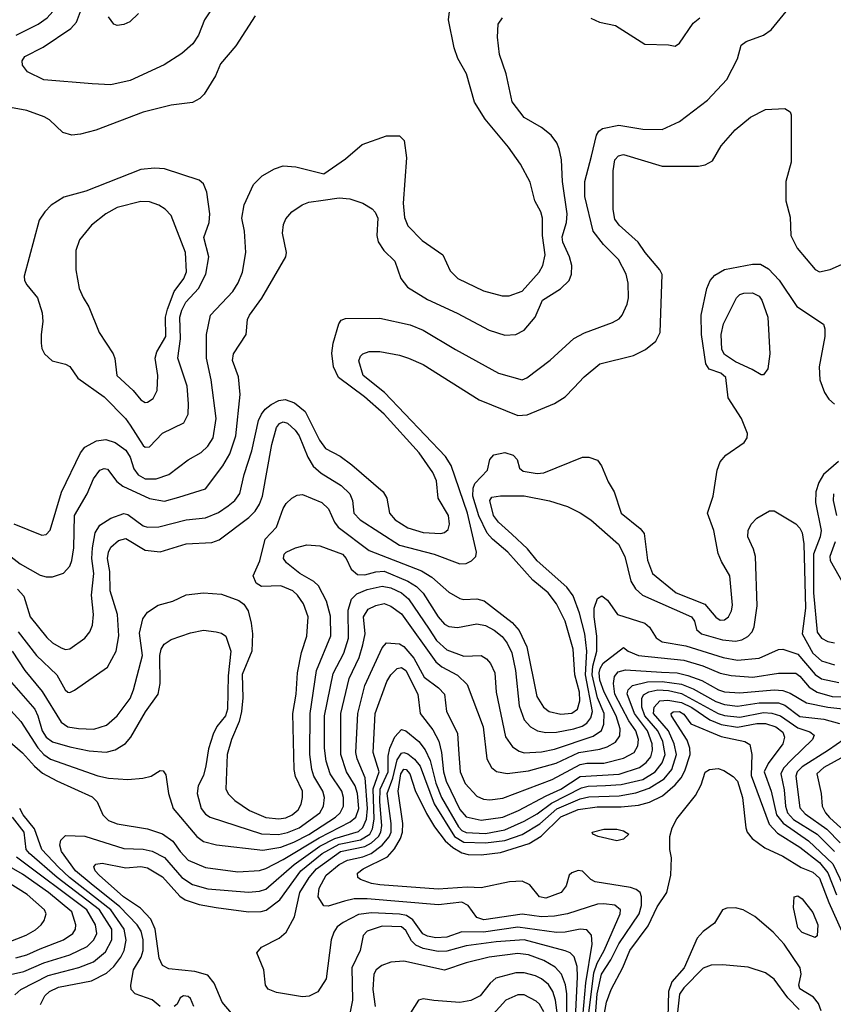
# Model space of a CAD drawing. Extents: x 997028 to 1115134, y 536408 to 618974.
# Tile 380 of 473: x 1064102 to 1067880, y 594406 to 598976. Entities that reach past the tile are written whole.
import ezdxf

# ---------------------------------------------------------------- set-up
doc = ezdxf.new("R2010")
doc.units = 0

msp = doc.modelspace()

# ---------------------------------------------------------------- linework, layer by layer
at = {"layer": '0CON10XD'}
for points in [[(1064086.1, 598903.9), (1064187.5, 598955), (1064230.5, 598985), (1064256.2, 599015), (1064274.6, 599055), (1064278.9, 599105), (1064273.4, 599146.6), (1064241.8, 599235), (1064237.3, 599315), (1064214, 599385), (1064173.2, 599453.2), (1064108.7, 599488.7), (1064035, 599508.9)], [(1064995, 599026.2), (1064960, 598975), (1064932.5, 598905), (1064905.5, 598865), (1064855, 598818.9), (1064773.3, 598766.7), (1064615, 598694.6), (1064525, 598673.8), (1064439.1, 598679.1), (1064215, 598696.5), (1064138, 598735), (1064114.5, 598765), (1064113.5, 598785), (1064125.6, 598805), (1064211.6, 598848.4), (1064338.9, 598935), (1064365.9, 598965), (1064384.7, 599015)], [(1065195, 598994), (1065105.6, 598855), (1065035, 598771.2), (1065010.8, 598715), (1064958.8, 598631.2), (1064939.1, 598610.9), (1064905, 598592.5), (1064805, 598578.9), (1064675, 598547.3), (1064456.2, 598463.8), (1064385, 598444.3), (1064345, 598440), (1064302.2, 598452.2), (1064241.1, 598511.1), (1064215.4, 598525.4), (1064135.3, 598555.3), (1064025, 598574.5)], [(1064035, 596503.8), (1064105, 596450), (1064197.3, 596397.3), (1064225, 596389.5), (1064255, 596390), (1064305, 596407.1), (1064335, 596440), (1064344.7, 596465.3), (1064353.7, 596525), (1064357.4, 596675), (1064415.4, 596775), (1064445.4, 596845), (1064475, 596885.5), (1064495, 596893.5), (1064509.2, 596889.2), (1064553.3, 596833.3), (1064580.3, 596810.3), (1064705, 596753.1), (1064775, 596741.8), (1064840.4, 596759.6), (1064965, 596798.9), (1065045.9, 596905), (1065078.6, 596961.4), (1065106.1, 597045), (1065126.1, 597236.1), (1065118.8, 597318.8), (1065090.7, 597395), (1065094.8, 597425.2), (1065153.5, 597515), (1065160.5, 597585), (1065168.5, 597605), (1065226.7, 597683.3), (1065338.6, 597875), (1065340.6, 597895), (1065322.5, 597985), (1065326.7, 598025), (1065338.1, 598051.9), (1065366, 598084), (1065413.6, 598116.4), (1065445, 598128.5), (1065511.5, 598138.5), (1065585, 598149.3), (1065635, 598145.4), (1065695, 598124.5), (1065738.5, 598098.5), (1065753.1, 598083.1), (1065764.5, 598055), (1065761.1, 597975), (1065766.9, 597945), (1065792.2, 597905), (1065844.3, 597855), (1065872.5, 597775), (1065902.2, 597735), (1065995, 597676.9), (1066133.7, 597613.7), (1066281.2, 597535), (1066355, 597512.5), (1066405, 597514.4), (1066445, 597535.6), (1066495.5, 597595), (1066529.4, 597675), (1066613.3, 597726.7), (1066652.9, 597765), (1066664.4, 597795.6), (1066665.6, 597835), (1066654.4, 597875), (1066623.4, 597943.4), (1066621.3, 597968.7), (1066641.4, 598035), (1066644.2, 598075), (1066621.7, 598225), (1066618.2, 598325), (1066606.2, 598376.2), (1066595.4, 598405.4), (1066569.8, 598439.8), (1066525, 598475.5), (1066445, 598522.2), (1066388.2, 598595), (1066360.5, 598725), (1066329.5, 598815), (1066320.5, 598895), (1066324.4, 598955), (1066344, 598985)], [(1064075, 596635.4), (1064205, 596583.5), (1064225, 596586.9), (1064243.4, 596606.6), (1064296.2, 596783.8), (1064384.8, 596965.2), (1064405, 596992.7), (1064458.2, 597021.8), (1064502.7, 597027.3), (1064545, 597013.7), (1064595, 596978.4), (1064615, 596945.6), (1064631.4, 596891.4), (1064652.8, 596862.8), (1064685, 596844.8), (1064735.7, 596844.3), (1064795.2, 596864.8), (1064885, 596933.6), (1064945, 596967.9), (1064975, 596997.1), (1065000, 597035), (1065013.8, 597125), (1064990.6, 597305), (1064968.8, 597405), (1064970, 597515), (1064987.5, 597605), (1065091.2, 597715), (1065116.2, 597755), (1065136.2, 597805), (1065152.1, 597895), (1065145.6, 597995), (1065133.1, 598055), (1065145, 598116.7), (1065188.3, 598211.7), (1065228.3, 598251.7), (1065285.8, 598284.2), (1065325, 598297.5), (1065385, 598292.9), (1065515, 598260.6), (1065615, 598330), (1065692.3, 598397.7), (1065805, 598436.7), (1065865, 598437.5), (1065888, 598415), (1065897.8, 598335), (1065883.2, 598125), (1065888.1, 598058.1), (1065905, 598020), (1065970.6, 597950.6), (1066066.7, 597885), (1066100.5, 597810.5), (1066135.8, 597775), (1066255, 597717.3), (1066342.5, 597695), (1066374.5, 597694.5), (1066435, 597716.4), (1066513.8, 597805), (1066531.2, 597835), (1066542.3, 597885), (1066530, 597975), (1066530, 598055), (1066521.5, 598085), (1066494.5, 598135), (1066472.8, 598222.8), (1066427.5, 598305), (1066371.1, 598385), (1066263.5, 598515), (1066214, 598594), (1066176.5, 598725), (1066136.4, 598796.4), (1066118.9, 598845), (1066092.9, 598975), (1066098.1, 599015)], [(1064092.3, 596332.3), (1064120.9, 596300.9), (1064151.2, 596205), (1064228.3, 596108.3), (1064255, 596084.1), (1064295, 596061.2), (1064315, 596053.3), (1064335, 596056.1), (1064404.5, 596105), (1064428.2, 596135), (1064440, 596165), (1064444.7, 596215), (1064434.8, 596305), (1064447.1, 596405), (1064437.7, 596475), (1064439.7, 596525), (1064452, 596595), (1064475, 596630), (1064525, 596663.1), (1064585, 596684.1), (1064605, 596678.8), (1064675, 596626.2), (1064695, 596620.7), (1064747.6, 596622.4), (1064875, 596654.7), (1064965, 596663.2), (1065025, 596689.4), (1065070.7, 596719.3), (1065101.5, 596745), (1065123.7, 596776.3), (1065144.2, 596865), (1065179.8, 596975), (1065211.1, 597115), (1065224.1, 597145), (1065241.9, 597168.1), (1065270, 597190), (1065305, 597209.2), (1065335, 597213.5), (1065377.5, 597197.5), (1065428.2, 597158.2), (1065493.8, 597023.8), (1065522.3, 596985), (1065589.6, 596949.6), (1065645, 596910.4), (1065789.6, 596785), (1065806.8, 596755), (1065818.9, 596685), (1065846.2, 596655), (1065905, 596618.2), (1065975, 596595.3), (1066058.1, 596591.9), (1066075, 596595.6), (1066090.9, 596609.1), (1066097.5, 596635), (1066092.9, 596675), (1066044.7, 596755), (1066037.1, 596835), (1066020.9, 596875), (1065957.4, 596965), (1065795, 597145.9), (1065702.5, 597225), (1065582.1, 597315), (1065558.6, 597365), (1065552, 597428), (1065558.2, 597475), (1065584, 597565), (1065595, 597581.2), (1065615, 597589.2), (1065775, 597590.8), (1065915, 597560), (1065975, 597535.4), (1066125, 597445.4), (1066325, 597335.4), (1066435, 597304.5), (1066456.5, 597313.5), (1066564.6, 597395.4), (1066675, 597496.7), (1066725, 597522.2), (1066855, 597570), (1066885, 597588.1), (1066899.4, 597605), (1066923.3, 597655), (1066929.5, 597685), (1066927.2, 597752.8), (1066918, 597795), (1066882.9, 597862.9), (1066812.8, 597932.8), (1066764.2, 597994.3), (1066725.3, 598155), (1066725.3, 598225), (1066757.5, 598342.5), (1066780.1, 598439.9), (1066791.4, 598458.6), (1066808.8, 598471.2), (1066883.7, 598486.3), (1066995, 598468), (1067085, 598467.1), (1067165, 598504.4), (1067295, 598603.1), (1067385, 598698), (1067434.4, 598795), (1067452.1, 598857.9), (1067475, 598874.3), (1067555, 598904.4), (1067590.6, 598929.4), (1067661.5, 599015)], [(1064653.3, 599005), (1064614.1, 598965.9), (1064585, 598953.3), (1064555, 598950), (1064540, 598955), (1064515, 598990)], [(1066753.2, 598983.2), (1066794.6, 598964.6), (1066869.1, 598949.1), (1067005, 598862), (1067115, 598860), (1067146.1, 598853.9), (1067165, 598866.7), (1067229.8, 598960.2), (1067260, 598985)], [(1064095.2, 596135.2), (1064180, 596025), (1064274.8, 595934.8), (1064312.9, 595865), (1064325, 595854.4), (1064335, 595853.1), (1064356.2, 595863.8), (1064509.2, 595970.8), (1064550.4, 596045), (1064563.1, 596116.9), (1064555.7, 596215), (1064521.9, 596325), (1064520.2, 596415), (1064510.2, 596475), (1064514.2, 596505), (1064525, 596528.1), (1064561.5, 596558.5), (1064595, 596568.2), (1064685, 596513.4), (1064755, 596505.4), (1064875, 596543.6), (1064995, 596550), (1065028.3, 596561.7), (1065166.2, 596665), (1065195.6, 596694.4), (1065215, 596726.7), (1065230, 596765), (1065272.2, 597005), (1065295, 597082.5), (1065308.3, 597101.7), (1065325, 597110), (1065345, 597103.3), (1065381.1, 597071.1), (1065399.2, 597045), (1065440, 596945), (1065464.4, 596904.4), (1065501.5, 596871.5), (1065595, 596814.6), (1065635.4, 596775), (1065647.7, 596745), (1065653.1, 596685), (1065683.1, 596655), (1065865, 596536.6), (1066025.8, 596495), (1066145, 596450.6), (1066175, 596452.2), (1066200.6, 596465), (1066220.5, 596485), (1066223.1, 596505), (1066181.2, 596685), (1066106.2, 596906.2), (1066079.3, 596949.3), (1065796.3, 597246.3), (1065697.3, 597325), (1065677.5, 597392.5), (1065685, 597414), (1065695.8, 597425), (1065725, 597436.1), (1065775, 597436.2), (1065865, 597419.2), (1065908, 597405), (1065975.2, 597375.2), (1066235, 597211.5), (1066415, 597138.2), (1066457.9, 597142.1), (1066585, 597194.6), (1066634.1, 597225.9), (1066675, 597266.7), (1066722.3, 597317.7), (1066795, 597379.4), (1066952.4, 597417.6), (1067008, 597445), (1067055.4, 597484.6), (1067076.5, 597525), (1067085, 597793.3), (1067075, 597815.8), (1067005.7, 597895), (1066974, 597944), (1066885, 598022.1), (1066865, 598050.8), (1066857.2, 598095), (1066857.2, 598275), (1066865, 598325.6), (1066882.9, 598345), (1066905, 598350.4), (1067085, 598297.1), (1067254.2, 598295.8), (1067285, 598302), (1067319.5, 598320.5), (1067359.7, 598390.3), (1067424.5, 598465.5), (1067495, 598524), (1067565, 598560), (1067655, 598563.3), (1067678.8, 598548.8), (1067683.3, 598535), (1067683.8, 598315), (1067660, 598225), (1067660, 598135), (1067679.5, 598059.5), (1067682.5, 597975), (1067712.5, 597915), (1067795, 597816.7), (1067815, 597806.2), (1067865, 597816.2), (1067945, 597852)], [(1064685, 596991.8), (1064705, 596993.5), (1064765, 597057.1), (1064864.6, 597105.4), (1064883.8, 597145), (1064886.7, 597193.3), (1064879.4, 597275), (1064836.9, 597405), (1064849.1, 597495), (1064846.2, 597595), (1064855, 597628.2), (1064874.3, 597665), (1064931.7, 597728.3), (1064966.7, 597795), (1064980.8, 597875), (1064956.5, 597965), (1064981.6, 598035), (1064984.7, 598075), (1064971.8, 598175), (1064955, 598214), (1064935, 598230.8), (1064775, 598284.5), (1064727.8, 598287.8), (1064665, 598280.4), (1064409.9, 598180.1), (1064307.4, 598152.6), (1064248.6, 598115), (1064219.4, 598085), (1064193.3, 598045), (1064122.5, 597785), (1064124.2, 597765), (1064136, 597745), (1064184.3, 597685), (1064206.5, 597615), (1064210, 597575), (1064201.4, 597515), (1064202.5, 597475), (1064205, 597450), (1064216.7, 597425), (1064252.3, 597392.3), (1064315, 597378), (1064335, 597366), (1064372.5, 597312.5), (1064494.6, 597225), (1064593.8, 597125), (1064614.4, 597094.4), (1064675, 596999.6), (1064685, 596991.8)], [(1064685, 597200), (1064695, 597200.6), (1064721.7, 597218.3), (1064740.9, 597255), (1064744, 597325), (1064730.5, 597405), (1064739.1, 597435), (1064780.7, 597505), (1064779.3, 597595), (1064787.7, 597632.3), (1064819.6, 597715), (1064864.1, 597775), (1064875.9, 597805.9), (1064872, 597895), (1064805, 598067.5), (1064777, 598097), (1064748, 598115), (1064705, 598130.4), (1064665, 598132.1), (1064555, 598103.9), (1064501.9, 598075), (1064435, 598022.9), (1064379.2, 597955), (1064362.5, 597905), (1064362.5, 597815), (1064378.8, 597728.8), (1064396.7, 597686.7), (1064423.6, 597643.6), (1064471.1, 597525), (1064535.6, 597425), (1064543.4, 597403.4), (1064552.9, 597325), (1064628.9, 597255), (1064665, 597212.2), (1064685, 597200)], [(1064067.4, 596045), (1064125.3, 595955), (1064207.2, 595857.2), (1064295, 595715.4), (1064325, 595693.6), (1064375.3, 595685.3), (1064446.4, 595683.6), (1064505, 595701.2), (1064555.2, 595744.8), (1064615, 595825.5), (1064631.2, 595865), (1064671.7, 596025), (1064658.4, 596128.4), (1064673.8, 596195), (1064695, 596225.6), (1064745, 596258.2), (1064812.7, 596277.3), (1064875, 596306.4), (1064955, 596315.5), (1065038.9, 596308.9), (1065119.8, 596279.8), (1065142.8, 596262.8), (1065162.3, 596232.3), (1065177.4, 596175), (1065183.5, 596125), (1065180.6, 596045), (1065135, 595936), (1065137.8, 595827.8), (1065132.6, 595765), (1065121.5, 595718.5), (1065085.7, 595634.3), (1065065.3, 595565), (1065059.6, 595405), (1065071.3, 595381.3), (1065101.2, 595351.2), (1065169.4, 595305), (1065245, 595273.5), (1065305, 595267.3), (1065338.1, 595271.9), (1065367.9, 595285), (1065395, 595309.1), (1065409.7, 595335), (1065415.9, 595365), (1065414.7, 595395), (1065383.4, 595463.4), (1065377, 595495), (1065369.8, 595755), (1065386.1, 595845), (1065391.4, 595945), (1065411.2, 596038.8), (1065435.3, 596115), (1065442.2, 596205), (1065420, 596265), (1065392, 596305), (1065369.6, 596325), (1065315, 596348.6), (1065224.5, 596344.5), (1065200.4, 596360.4), (1065185.6, 596395), (1065217.7, 596465), (1065242.5, 596565), (1065295, 596620.8), (1065325, 596707.1), (1065339.3, 596730.7), (1065365.3, 596754.7), (1065390.5, 596769.5), (1065415, 596771.5), (1065504.4, 596734.4), (1065536.1, 596706.1), (1065563.8, 596643.8), (1065581, 596621), (1065725, 596512.5), (1065968.4, 596418.4), (1066015, 596388.8), (1066095, 596319.1), (1066145, 596290), (1066165, 596284.6), (1066225, 596288.2), (1066258.3, 596278.3), (1066388.4, 596178.4), (1066421.1, 596141.1), (1066457.4, 596065), (1066503.2, 595835), (1066534.3, 595784.3), (1066560.8, 595765), (1066615, 595751.9), (1066665, 595756.9), (1066691.5, 595775), (1066702.2, 595815), (1066701.7, 595855), (1066679.6, 595935), (1066671.5, 596055), (1066634.2, 596185), (1066594.7, 596265), (1066555.3, 596315), (1066485, 596375.3), (1066368.4, 596505), (1066297.5, 596565), (1066273.1, 596593.1), (1066233.4, 596673.4), (1066205.4, 596764.6), (1066207.8, 596802.2), (1066216, 596824), (1066274.4, 596885), (1066285.6, 596934.4), (1066303.8, 596956.2), (1066355, 596967.7), (1066394, 596955), (1066412, 596935), (1066422, 596895), (1066439.3, 596880.7), (1066505, 596870), (1066535, 596872.3), (1066715, 596945.8), (1066745, 596946), (1066785, 596931.2), (1066804.2, 596905), (1066835, 596831.2), (1066861.9, 596785), (1066894.5, 596685), (1066983.3, 596615), (1067001.3, 596591.3), (1067017, 596467), (1067040.8, 596405), (1067150.8, 596315), (1067283.7, 596263.7), (1067335, 596202.2), (1067355, 596188.2), (1067375, 596190), (1067393.3, 596205), (1067407.4, 596232.6), (1067411.3, 596258.7), (1067399.3, 596395), (1067361.3, 596461.3), (1067345, 596498.8), (1067325.3, 596605.3), (1067295.5, 596685), (1067321.8, 596765), (1067341.1, 596885), (1067355, 596924.2), (1067380.6, 596955), (1067465.7, 597014.3), (1067479.6, 597035), (1067480.8, 597055), (1067453.3, 597125), (1067391.5, 597221.5), (1067380.3, 597315), (1067357.3, 597335), (1067304.1, 597354.1), (1067288.5, 597378.5), (1067268.4, 597515), (1067266.6, 597605), (1067292, 597728), (1067308.6, 597765), (1067329.4, 597790.6), (1067375, 597816.4), (1067505, 597842.2), (1067540.9, 597840.9), (1067579.1, 597819.1), (1067627.9, 597767.9), (1067710, 597645), (1067833.6, 597563.6), (1067840.7, 597540.7), (1067840, 597505), (1067814.4, 597365), (1067816.4, 597305), (1067838.2, 597245), (1067858.2, 597215), (1067885, 597191.2)], [(1067555, 597327.5), (1067545, 597327.5), (1067503, 597353), (1067425, 597387.3), (1067375, 597422.5), (1067362, 597445), (1067359.6, 597515), (1067370, 597565), (1067429.6, 597685), (1067445, 597700), (1067465, 597707.1), (1067505, 597709.1), (1067535, 597693.1), (1067548.2, 597675), (1067575.4, 597595), (1067585.7, 597425), (1067576, 597355), (1067555, 597327.5)], [(1067903.8, 596925), (1067834.7, 596865), (1067812.3, 596827.7), (1067798.6, 596785), (1067796.3, 596735), (1067823.7, 596605), (1067818.5, 596575), (1067787.8, 596495), (1067787.2, 596425), (1067788.4, 596315), (1067805, 596132.9), (1067825, 596105.4), (1067855, 596089.3), (1067885, 596083.3)], [(1064041.8, 595925), (1064172, 595775), (1064186.5, 595745), (1064206, 595675), (1064225, 595645.3), (1064255, 595624.4), (1064335, 595601), (1064425, 595581.8), (1064503.2, 595576.8), (1064545, 595586.7), (1064593.2, 595616.8), (1064618.8, 595645), (1064686.1, 595763.9), (1064745.4, 595845), (1064754, 595895), (1064752.7, 596025), (1064759.4, 596055), (1064772.4, 596077.6), (1064805, 596099.5), (1064895, 596130.4), (1064955, 596142.1), (1065015, 596135.4), (1065039.3, 596129.3), (1065058.5, 596115), (1065082, 596045), (1065069.6, 595930.4), (1065067.7, 595775), (1065057.3, 595745), (1065017.6, 595695), (1064999.9, 595660.1), (1064978.3, 595591.7), (1064966.6, 595513.4), (1064955, 595467.5), (1064930.6, 595419.4), (1064926.1, 595385), (1064944.7, 595315), (1064965, 595288.5), (1064985.8, 595275), (1065225, 595197.1), (1065304.5, 595194.5), (1065345, 595203), (1065400.3, 595225), (1065495.2, 595295), (1065513.3, 595325), (1065517, 595365), (1065510.2, 595395), (1065468.4, 595465), (1065457.9, 595495), (1065450, 595565), (1065450.2, 595755), (1065479.6, 595955), (1065546.5, 596116.5), (1065545, 596206.7), (1065526.8, 596276.8), (1065489, 596349), (1065467.9, 596367.9), (1065403.3, 596405), (1065341.5, 596455), (1065327.7, 596475), (1065330.4, 596495), (1065339.5, 596505), (1065382.5, 596525), (1065435, 596538), (1065495, 596534.1), (1065600.5, 596495), (1065618.5, 596475), (1065640.9, 596425), (1065671, 596401), (1065705, 596398.6), (1065756.1, 596413.9), (1065795, 596416.5), (1065905, 596370.2), (1065944.4, 596344.4), (1065974.9, 596314.9), (1066045, 596204.6), (1066075, 596169.7), (1066095, 596159.4), (1066135, 596154.7), (1066225, 596171.8), (1066265, 596164.3), (1066305, 596142.9), (1066342.5, 596112.5), (1066365, 596082.5), (1066386.7, 596036.7), (1066404.4, 595955), (1066420.8, 595790.8), (1066445, 595726.9), (1066473.4, 595693.4), (1066505.6, 595675.6), (1066545, 595668.1), (1066595, 595669.4), (1066675, 595684.2), (1066713.1, 595696.9), (1066735, 595711.3), (1066754, 595736), (1066760.9, 595765), (1066729.6, 595935), (1066736, 596045), (1066726, 596125), (1066702, 596222), (1066671.2, 596301.2), (1066642.4, 596342.4), (1066505.3, 596465), (1066459.7, 596519.7), (1066387.4, 596587.4), (1066325, 596643.6), (1066301.9, 596675), (1066284.5, 596745), (1066295, 596759.4), (1066334.7, 596765.3), (1066445, 596766.3), (1066562.7, 596742.7), (1066645, 596716.4), (1066705, 596687.5), (1066754.3, 596655), (1066882.3, 596542.3), (1066911.1, 596485), (1066939.3, 596369.3), (1066961.1, 596335), (1066994.4, 596304.4), (1067220.6, 596205), (1067234.5, 596185), (1067244.4, 596145), (1067267.1, 596125), (1067365, 596097.8), (1067425, 596091.9), (1067455, 596096.9), (1067483.6, 596113.6), (1067502.3, 596135), (1067511.5, 596158.5), (1067525.8, 596255), (1067517.9, 596485), (1067509.1, 596519.1), (1067482.5, 596575), (1067484, 596605), (1067498, 596635), (1067525, 596662), (1067584.1, 596695.9), (1067605, 596696), (1067705, 596636.5), (1067725, 596616.5), (1067735.2, 596595), (1067742.8, 596542.8), (1067751, 596245), (1067735.2, 596125), (1067785, 596036.2), (1067825, 595999.8), (1067885, 595981)], [(1067880, 596775), (1067878.4, 596745), (1067894.3, 596675)], [(1067888.2, 596551.8), (1067863.9, 596485), (1067865.3, 596465.3), (1067925, 596358.8)], [(1064045, 595786), (1064108.1, 595718.1), (1064185.7, 595595.7), (1064215, 595564.8), (1064245, 595544), (1064465.6, 595465.6), (1064515, 595454.8), (1064605, 595448.7), (1064673.8, 595456.2), (1064713.3, 595465), (1064755, 595491.2), (1064768.8, 595488.8), (1064781.2, 595471.2), (1064793.5, 595385), (1064815.5, 595315), (1064925.3, 595185), (1064955, 595160.8), (1065016.3, 595146.3), (1065230.8, 595120.8), (1065315, 595135.1), (1065375, 595159), (1065445, 595193.7), (1065568.1, 595275), (1065590, 595295), (1065605.2, 595325), (1065605.2, 595365), (1065598, 595395), (1065543, 595475), (1065524.8, 595534.8), (1065517.6, 595595), (1065517.4, 595745), (1065558.3, 595941.7), (1065606.8, 596035), (1065629, 596105), (1065627.9, 596235), (1065643.4, 596286.6), (1065668.2, 596311.8), (1065715, 596330.7), (1065785, 596346.6), (1065825, 596339.1), (1065875, 596316), (1065908.1, 596288.1), (1066002.7, 596147.3)], [(1066002.7, 596147.3), (1066037.8, 596095), (1066085, 596051), (1066165, 596022.5), (1066245, 596024.5), (1066269.5, 596009.5), (1066288.3, 595988.3), (1066307.9, 595945), (1066314.6, 595855), (1066357.8, 595647.8), (1066390.4, 595600.4), (1066420.5, 595580.5), (1066445, 595573.8), (1066525, 595578), (1066585, 595590.7), (1066765, 595650.2), (1066802.8, 595677.2), (1066813.9, 595706.1), (1066815.9, 595755), (1066785, 595828.8), (1066760.3, 595935), (1066763.8, 595975), (1066782.4, 596045), (1066781.4, 596115), (1066769, 596205), (1066769.3, 596245), (1066785, 596289.4), (1066805, 596302.5), (1066831.8, 596281.8), (1066877.3, 596215), (1067005, 596174.2), (1067025.8, 596155.8), (1067056.6, 596106.6), (1067085, 596088.5), (1067195, 596069.7), (1067368.6, 596015), (1067435, 596002.5), (1067535, 596013), (1067625, 596052.9), (1067645, 596054.6), (1067715, 596031.2), (1067795, 595936.5), (1067825, 595916.7), (1067905, 595900)], [(1064045, 595632.9), (1064115, 595573.8), (1064171.1, 595511.1), (1064208.7, 595478.7), (1064275, 595442.7), (1064439.4, 595369.4), (1064461.1, 595345), (1064488.2, 595285), (1064515, 595258.9), (1064555, 595242.8), (1064695, 595220), (1064765, 595197.5), (1064813.5, 595163.5), (1064847.3, 595115), (1064885, 595074.1), (1064965, 595041.1), (1065115, 595021.2), (1065215, 595026.8), (1065245, 595035.7), (1065325, 595077.7), (1065492.2, 595177.8), (1065636.8, 595253.2), (1065662.6, 595275), (1065676.9, 595315), (1065671.1, 595385), (1065659.1, 595419.1), (1065619.4, 595485), (1065593.7, 595565), (1065593.7, 595755), (1065632.4, 595917.6), (1065678, 596015), (1065695.2, 596075), (1065706, 596125), (1065699.2, 596205), (1065720.3, 596239.7), (1065755, 596257.7), (1065795, 596265.7), (1065825, 596254.2), (1065875, 596218.2), (1066034.9, 595994.9), (1066062.8, 595972.8), (1066135, 595933.4), (1066179.6, 595889.6), (1066253.6, 595693.6), (1066271.5, 595545), (1066292.5, 595505), (1066316.5, 595486.5), (1066365, 595477.5), (1066465, 595489.2), (1066593.6, 595525), (1066698.8, 595575), (1066795, 595589.3), (1066829.6, 595600.4), (1066867.7, 595622.3), (1066888.3, 595651.7), (1066889.6, 595685), (1066872.3, 595745), (1066815.2, 595854.8), (1066795, 595910.8), (1066792.4, 595945), (1066796.6, 595965), (1066811.3, 595988.7), (1066905, 596062.5), (1066928, 596045), (1066974.8, 596024.8), (1067185, 596002.7), (1067273.6, 595976.4), (1067355, 595943.2), (1067405, 595931.6), (1067505.5, 595924.5), (1067625, 595942.3), (1067705, 595942.1), (1067725, 595929.7), (1067768.1, 595878.1), (1067804.2, 595854.2), (1067875, 595834.9), (1067985, 595831.4)], [(1064755, 594396), (1064717.2, 594427.2), (1064638, 594455), (1064620, 594475), (1064618.9, 594495), (1064630.2, 594565), (1064665.7, 594625), (1064675.6, 594655), (1064675.9, 594705), (1064666.2, 594745), (1064648, 594775), (1064567.5, 594857.5), (1064434.5, 594965), (1064361.6, 595025), (1064296.1, 595115), (1064289.3, 595145), (1064292.7, 595167.3), (1064315, 595189.2), (1064405, 595185.9), (1064585, 595129.5), (1064675, 595125.2), (1064716.5, 595116.5), (1064775, 595086.8), (1064855, 594994.8), (1064905, 594962.6), (1064975, 594941.1), (1065165, 594925.7), (1065215, 594930.5), (1065245, 594940.2), (1065376.6, 595055), (1065495, 595139.5), (1065565.2, 595175.2), (1065675, 595207.6), (1065695, 595226.1), (1065712.2, 595265), (1065717.3, 595315), (1065706.7, 595456.7), (1065669.8, 595545), (1065663, 595575), (1065671.7, 595755), (1065704.8, 595885), (1065785, 596060), (1065805, 596084.4), (1065865, 596078.8), (1065885, 596066.9), (1065932.5, 596012.5), (1065980, 595925), (1066046.2, 595875), (1066073.9, 595845), (1066083.9, 595765), (1066135.3, 595665), (1066139, 595589), (1066147.6, 595485), (1066170.2, 595430.2), (1066225, 595371.8), (1066255, 595358.4), (1066285, 595355.3), (1066345, 595362.5), (1066575, 595449.1), (1066705, 595519.3), (1066735, 595525.4), (1066815, 595525.8), (1066905, 595547.6), (1066955.3, 595575), (1066972.4, 595605), (1066975.6, 595635), (1066963.2, 595675), (1066931.1, 595721.1), (1066865.9, 595845), (1066858.5, 595895), (1066863.1, 595926.9), (1066881.5, 595948.5), (1066915, 595957.7), (1067082.7, 595947.3), (1067155, 595943.8), (1067205, 595932.6), (1067268.8, 595908.8), (1067345.9, 595865.9), (1067375, 595856.3), (1067445, 595852.2), (1067605, 595865.8), (1067645, 595863), (1067679.5, 595849.5), (1067755.1, 595805.1), (1067854.6, 595784.6), (1067995, 595769.5)], [(1065085.2, 594365.2), (1065042.5, 594415), (1065004.5, 594504.5), (1064975, 594540.3), (1064915, 594558.2), (1064795, 594571.1), (1064765.9, 594585.9), (1064750.4, 594620.4), (1064730.8, 594755), (1064710.7, 594800.7), (1064662.5, 594852.5), (1064584.3, 594905), (1064471.8, 595005), (1064453.1, 595025), (1064445.7, 595044.3), (1064455, 595055.5), (1064485, 595060.9), (1064595, 595039.5), (1064665, 595044.8), (1064695, 595039.5), (1064765, 594997.1), (1064845, 594908.4), (1064870.2, 594890.2), (1064935, 594869.2), (1065014.3, 594855.7), (1065165, 594834.2), (1065223.8, 594836.2), (1065247.1, 594842.9), (1065309.6, 594890.4), (1065408.1, 595025), (1065506.7, 595105), (1065585, 595149.5), (1065685, 595168.8), (1065727.3, 595195), (1065740.4, 595219.6), (1065748, 595265), (1065744, 595406), (1065770.6, 595485), (1065742.6, 595575), (1065753, 595755), (1065806, 595904), (1065824.8, 595935.2), (1065855, 595964.2), (1065875, 595969.8), (1065895, 595955.8), (1065950.7, 595845), (1065961.7, 595755), (1066019.6, 595679.6), (1066047.8, 595627.8), (1066061.2, 595575), (1066069.1, 595485), (1066082, 595442), (1066145, 595309.4), (1066175, 595275.2), (1066245, 595260.5), (1066345, 595274.2), (1066418.5, 595305), (1066546, 595374), (1066615, 595403.9), (1066705, 595462.7), (1066885, 595474.6), (1066979.3, 595505), (1067011.2, 595528.8), (1067032.5, 595555), (1067041, 595585), (1067039, 595615), (1067017.7, 595675), (1066956.3, 595755), (1066922.8, 595847.2), (1066927.4, 595865), (1066947.3, 595885), (1067017.4, 595902.6), (1067085, 595904.7), (1067175, 595892), (1067229.7, 595869.7), (1067335, 595810.6), (1067375, 595796.8), (1067435, 595790.1), (1067535, 595805.8), (1067625, 595804.6), (1067655, 595793.6), (1067725, 595741.4), (1067835, 595729.5), (1067908.5, 595708.5)], [(1065773.9, 595346.1), (1065775.3, 595405), (1065812.5, 595485), (1065812.9, 595557.1), (1065820, 595595), (1065843.2, 595646.8), (1065875, 595681.8), (1065895, 595675.5), (1065955, 595625.8), (1065985, 595586.6), (1066007.4, 595537.4), (1066035, 595432.5), (1066060.7, 595365), (1066139.8, 595229.8), (1066155, 595212.3), (1066175, 595202.5), (1066265, 595199.1), (1066355, 595214.9), (1066445, 595255.4), (1066505, 595289.6), (1066571, 595339), (1066710.1, 595409.9), (1066742.2, 595417.8), (1066821.3, 595421.3), (1066895, 595425.4), (1066995, 595449.9), (1067052.9, 595485), (1067085, 595526.4), (1067098.8, 595565), (1067088.9, 595625), (1067064.4, 595675), (1067004.5, 595745), (1066991, 595785), (1066990.2, 595825), (1066998.3, 595841.7), (1067023.9, 595856.1), (1067064.7, 595865.3), (1067115, 595862.7), (1067175, 595848.5), (1067345, 595755.6), (1067375, 595745.6), (1067445, 595738.4), (1067555, 595760.4), (1067595, 595757), (1067635, 595744.8), (1067715, 595689.2), (1067771.3, 595671.3), (1067790.6, 595655), (1067783.1, 595635), (1067685, 595541), (1067648.5, 595501.5), (1067636.6, 595475), (1067651.6, 595401.6), (1067657, 595325), (1067667.7, 595295), (1067695, 595264.1), (1067804.8, 595195), (1067885, 595114.5)], [(1066745.1, 594365.1), (1066768.4, 594551.6), (1066783, 594597), (1066815.7, 594655), (1066890.6, 594825), (1066891.8, 594845), (1066865.2, 594865.2), (1066815, 594872.7), (1066785, 594870.7), (1066645, 594826.1), (1066585, 594814.4), (1066525, 594812), (1066435, 594823.5), (1066257.5, 594797.5), (1066225, 594808.1), (1066184.1, 594864.1), (1066155, 594879.7), (1066047.1, 594867.1), (1065714.8, 594895.2), (1065655.2, 594894.8), (1065610.8, 594885), (1065535, 594860.9), (1065515, 594862.2), (1065488.1, 594905), (1065492.5, 594945), (1065525.8, 595005), (1065584.8, 595055), (1065624.9, 595075.1), (1065695, 595090.1), (1065733.5, 595106.5), (1065785.2, 595144.8), (1065817.3, 595182.7), (1065826.3, 595205), (1065827.6, 595245), (1065807.8, 595385), (1065834.7, 595455.3), (1065855, 595540.6), (1065875, 595571.6), (1065885, 595575.2), (1065905, 595567.8), (1065935, 595543), (1065960.9, 595510.9), (1066026.5, 595336.5), (1066121.7, 595185), (1066165, 595157.8), (1066264.9, 595155.1), (1066355, 595166.2), (1066435, 595193.8), (1066517.3, 595242.7), (1066596.7, 595313.3), (1066705, 595360.1), (1066745, 595369), (1066885, 595374.1), (1066963.3, 595386.7), (1067025, 595409.1), (1067095, 595451.9), (1067129.4, 595495), (1067151.8, 595565), (1067140.1, 595615), (1067114.4, 595674.4), (1067044.6, 595755), (1067047.3, 595785), (1067075, 595813.8), (1067112.2, 595817.8), (1067175, 595807), (1067223, 595783), (1067306.9, 595726.9), (1067358.8, 595705), (1067435, 595692.9), (1067525, 595709.6), (1067565, 595708.5), (1067613.6, 595693.6), (1067645, 595668.9), (1067653.3, 595645), (1067645.2, 595615), (1067576.9, 595523.1), (1067559.4, 595485), (1067590.5, 595395), (1067615.4, 595285), (1067646.7, 595246.7), (1067765.2, 595165), (1067877.1, 595057.1), (1067940.8, 594925)], [(1066768.8, 594275), (1066783, 594455), (1066803.3, 594545), (1066847.1, 594612.9), (1066883.3, 594686.7), (1066978.8, 594825), (1066989, 594865), (1066989.7, 594905), (1066982.9, 594925), (1066965, 594939.1), (1066937.5, 594947.5), (1066774, 594974), (1066754.3, 594984.3), (1066715, 595023.3), (1066695, 595026.5), (1066665, 595015.6), (1066654, 595005), (1066639.2, 594955), (1066615.8, 594925), (1066545, 594898.4), (1066515, 594904.1), (1066471, 594961), (1066435, 594977.8), (1066375.9, 594974.1), (1066245, 594946), (1066180.1, 594949.9), (1066045, 594940.5), (1065775, 594959.8), (1065735, 594966.7), (1065684.8, 594984.8), (1065672.9, 594995), (1065671.2, 595015), (1065696.5, 595035), (1065809.5, 595090.5), (1065842.7, 595127.3), (1065869.5, 595175), (1065879.5, 595205), (1065881.1, 595245), (1065859, 595395), (1065871.8, 595475), (1065885, 595496.9), (1065897.1, 595495), (1065913.6, 595475), (1065937.7, 595397.7), (1065991.7, 595291.7), (1066028.8, 595228.8), (1066077.5, 595165), (1066112.9, 595132.9), (1066155, 595108.4), (1066185, 595101.1), (1066245, 595100.2), (1066335, 595111), (1066467.1, 595152.9), (1066523.2, 595186.8), (1066615, 595276.6), (1066695, 595309.7), (1066782.7, 595322.7), (1066895, 595322.1), (1066975, 595330.6), (1067026.2, 595343.8), (1067086.2, 595373.8), (1067145.6, 595424.4), (1067173.1, 595456.9), (1067190.2, 595489.8), (1067214.8, 595565), (1067213.2, 595595), (1067201.1, 595631.1), (1067129.1, 595745), (1067127.1, 595755), (1067136.7, 595763.3), (1067165.4, 595765), (1067185, 595752), (1067217.8, 595707.8), (1067359.3, 595649.3), (1067468.8, 595625), (1067491.4, 595611.4), (1067501, 595565), (1067497.9, 595467.9), (1067581.3, 595241.3), (1067620.4, 595200.4), (1067725, 595134.8), (1067815, 595064), (1067855, 595016.1), (1067894.6, 594914.6)], [(1067928, 595635), (1067857.9, 595585), (1067735, 595507.9), (1067711.3, 595485), (1067706.3, 595465), (1067725, 595318.1), (1067749.3, 595289.3), (1067849.3, 595219.3), (1067912, 595155)], [(1067996.4, 595593.6), (1067835.2, 595505), (1067803.3, 595475), (1067823.9, 595385), (1067828.7, 595325), (1067842.8, 595295), (1067862.2, 595272.2), (1067914.4, 595224.4)], [(1066805, 594296.2), (1066827.1, 594415), (1066848.8, 594475), (1066903, 594577), (1066934.4, 594655), (1067019.9, 594770.1), (1067062.1, 594857.9), (1067106.2, 594925), (1067124.7, 595005), (1067127.8, 595085), (1067120, 595125), (1067120, 595185), (1067132, 595225), (1067153.4, 595266.6), (1067240, 595375), (1067265.6, 595425), (1067285, 595483.8), (1067305, 595496), (1067345, 595500), (1067371.2, 595491.2), (1067415, 595462.9), (1067435, 595441.4), (1067457.9, 595365), (1067473.5, 595225), (1067480.5, 595205), (1067502.7, 595175), (1067562.1, 595132.1), (1067645, 595094.1), (1067731, 595041), (1067785, 595019.6), (1067815, 594990.9), (1067858.2, 594878.2), (1067939.4, 594699.4)], [(1066711.4, 594295), (1066730.6, 594505), (1066759.4, 594685), (1066756.4, 594726.4), (1066735, 594750.8), (1066705, 594754.2), (1066635, 594740), (1066595, 594739.3), (1066415, 594764), (1066255, 594740.8), (1066155, 594741.4), (1066085, 594717.8), (1066035, 594713.9), (1065995, 594722), (1065973.2, 594733.2), (1065927.6, 594797.6), (1065897.5, 594817.5), (1065865, 594824.3), (1065735, 594831), (1065675, 594821.9), (1065604.3, 594785.7), (1065576.9, 594765), (1065560.1, 594739.9), (1065547.9, 594705), (1065525, 594523.8), (1065485.7, 594464.3), (1065445.8, 594444.2), (1065415, 594440.8), (1065295, 594460), (1065256.1, 594476.1), (1065243.8, 594495), (1065236, 594565), (1065203.8, 594645), (1065225, 594671.2), (1065307.6, 594712.4), (1065339.8, 594740.2), (1065377.5, 594812.5), (1065402.2, 594925), (1065445.5, 594995), (1065480.8, 595035), (1065591.7, 595115), (1065705, 595137.6), (1065736.1, 595155), (1065767.9, 595185), (1065779.2, 595205), (1065783.4, 595235), (1065773.9, 595346.1)], [(1064079.8, 594450.2), (1064106.7, 594475), (1064235, 594539), (1064377, 594577), (1064445, 594603.6), (1064501.1, 594648.9), (1064530, 594705), (1064529.3, 594755), (1064472.4, 594845), (1064276.3, 594995), (1064147.1, 595105), (1064132.2, 595125), (1064123.2, 595205), (1064068.8, 595275)], [(1064198.2, 594405), (1064218.9, 594445), (1064240.9, 594465), (1064281.9, 594485), (1064434.8, 594515.2), (1064505, 594550.3), (1064539.1, 594580.9), (1064572.5, 594625), (1064586.5, 594655), (1064595.8, 594704.2), (1064588, 594755), (1064525.4, 594845), (1064333.7, 594995), (1064282.7, 595042.7), (1064204.4, 595125), (1064170.2, 595220.2), (1064118.2, 595285), (1064102.1, 595315)], [(1066875, 595164.2), (1066787.5, 595185), (1066762.5, 595195), (1066760, 595205), (1066815, 595219.4), (1066875, 595218.9), (1066905, 595210.8), (1066930, 595195), (1066905, 595172), (1066875, 595164.2)], [(1064085, 594621.6), (1064135, 594635.2), (1064197.2, 594662.8), (1064305, 594705.7), (1064348.9, 594735), (1064360.9, 594755), (1064363.1, 594775), (1064344.8, 594835), (1064236.5, 594925), (1064115, 595010.5), (1064035, 595056.4)], [(1064045, 594541.6), (1064122, 594558), (1064215, 594598.3), (1064335, 594635.6), (1064415.7, 594674.3), (1064445.8, 594705), (1064459.8, 594735), (1064454.4, 594775), (1064413.5, 594845), (1064088, 595088)], [(1064045, 594692.2), (1064132.7, 594727.3), (1064175, 594751.5), (1064201.1, 594775), (1064215.5, 594795), (1064225.4, 594825), (1064217.7, 594845), (1064137.5, 594915), (1063985, 595009.6)], [(1067795, 594716.2), (1067735, 594738.9), (1067715, 594760.8), (1067694.5, 594855), (1067697.5, 594905), (1067715, 594909.2), (1067735, 594895.8), (1067785, 594831.2), (1067807.9, 594775), (1067805, 594723.3), (1067795, 594716.2)], [(1067823.2, 594375), (1067811.2, 594408.8), (1067788.1, 594438.1), (1067725, 594476.9), (1067719.7, 594495), (1067730.6, 594545), (1067726.4, 594575), (1067651.6, 594685), (1067601.1, 594741.1), (1067515, 594812.9), (1067461.2, 594845), (1067425, 594853.3), (1067385, 594852.5), (1067365, 594844.2), (1067327.7, 594782.3), (1067275, 594743.8), (1067248, 594712), (1067187.4, 594575), (1067130.4, 594509.6), (1067113.9, 594465), (1067110.8, 594345)], [(1066673.1, 594146.9), (1066692.5, 594532.5), (1066690.6, 594580.6), (1066676.5, 594626.5), (1066657.8, 594645), (1066634.4, 594654.4), (1066445.1, 594705.1), (1066315, 594696), (1066175, 594677.9), (1066085, 594652.3), (1066045, 594650.2), (1065975, 594665.5), (1065940.9, 594680.9), (1065920.9, 594700.9), (1065895, 594748.8), (1065875, 594766.1), (1065785, 594767.7), (1065715.6, 594745), (1065697.5, 594725), (1065682.5, 594655), (1065643.8, 594575), (1065647.6, 594425), (1065633.2, 594355)], [(1066643.1, 594213.1), (1066642.8, 594455), (1066636.6, 594496.6), (1066617.8, 594545), (1066587.8, 594577.8), (1066535, 594608.5), (1066464.3, 594635), (1066415, 594641.7), (1066282, 594625), (1066175, 594597.9), (1066075, 594564.1), (1065885, 594606.6), (1065825, 594600.7), (1065784.1, 594585.9), (1065756.9, 594565), (1065746, 594545), (1065741.6, 594475), (1065752.5, 594395)], [(1067720.9, 594380.9), (1067669, 594435), (1067605, 594523.1), (1067565, 594552.2), (1067485, 594577.5), (1067365, 594588.2), (1067312.2, 594587.8), (1067275, 594573.8), (1067185, 594482.9), (1067165, 594453.5), (1067154.4, 594355)], [(1066609.7, 594275), (1066590.5, 594425), (1066577.6, 594465), (1066556.9, 594496.9), (1066525, 594524.3), (1066497.2, 594537.2), (1066445, 594552.2), (1066405, 594551.3), (1066313.6, 594526.4), (1066286.3, 594503.7), (1066240.4, 594445), (1066196.7, 594423.3), (1066145, 594413.9), (1066025, 594423.1), (1065975, 594430.8), (1065953.3, 594425), (1065872.1, 594295)], [(1066535, 594371.5), (1066515.9, 594405.9), (1066500.5, 594420.5), (1066445, 594449.6), (1066415, 594450.4), (1066359.4, 594425), (1066300.2, 594359.8)], [(1064910, 594395), (1064895, 594432.5), (1064885, 594441.2), (1064862.5, 594445), (1064847.5, 594435), (1064833.6, 594406.4), (1064820, 594395)]]:
    msp.add_lwpolyline(points, dxfattribs=at)

doc.saveas('drawing.dxf')
